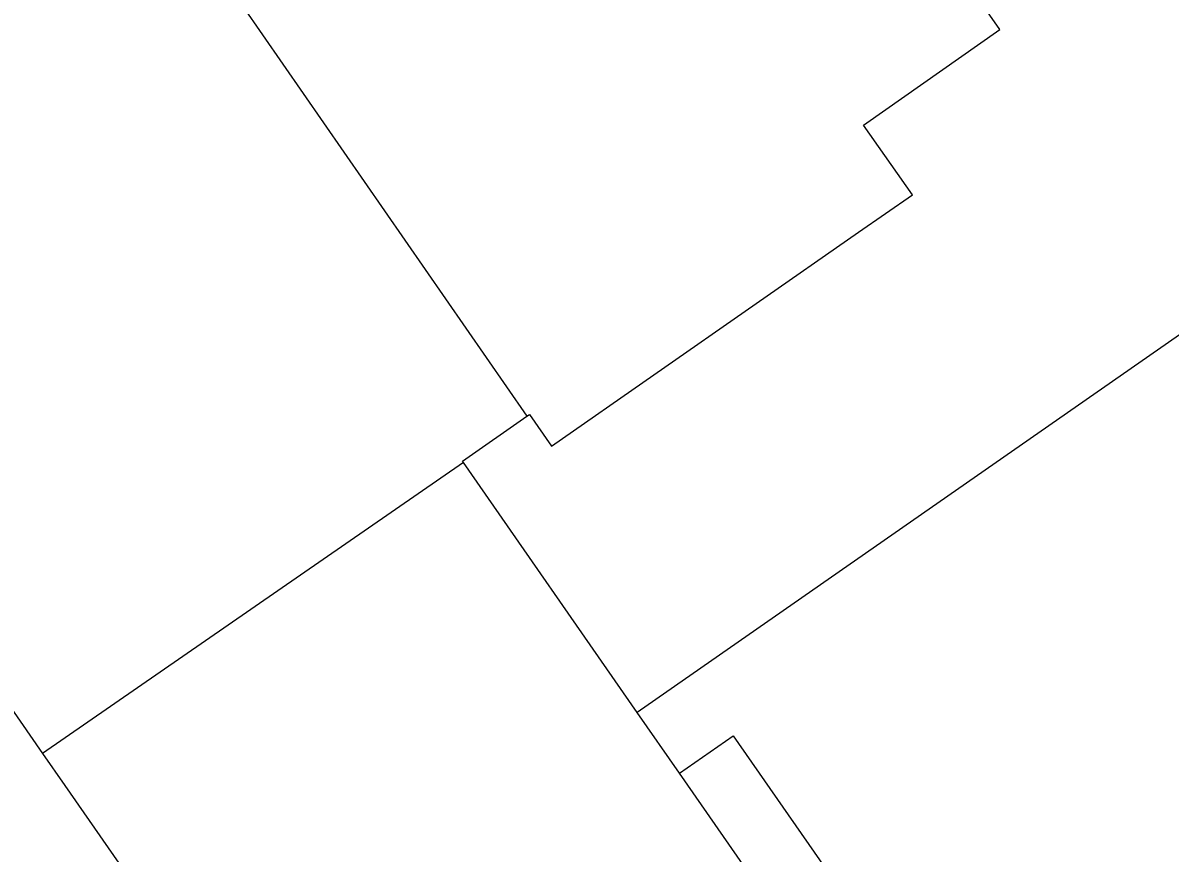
# Model space of a CAD drawing. Extents: x 156651 to 158072, y 387631 to 388990.
# Drawn here: x 157259.4 to 157346.7, y 387970.3 to 388033.4 of the extents above; entities that cross this region are included whole.
import ezdxf

# ---------------------------------------------------------------- set-up
doc = ezdxf.new("R2010")
doc.units = 0
doc.layers.add('IMGEO_Pand', color=7, linetype='Continuous')

msp = doc.modelspace()

# ---------------------------------------------------------------- linework, layer by layer
at = {"layer": 'IMGEO_Pand'}
for points in [[(157297.752, 388003.524), (157297.944, 388003.658), (157299.616, 388001.233), (157322.97, 388017.506), (157327.072, 388020.364), (157323.352, 388025.662), (157333.716, 388032.919), (157325.284, 388045.037), (157326.381, 388046.439), (157323.784, 388048.53), (157323.348, 388047.818), (157319.026, 388054.029), (157308.289, 388046.541), (157309.049, 388045.451), (157300.378, 388039.443), (157294.657, 388047.688)], [(157263.242, 388053.365), (157263.091, 388053.246), (157250.631, 388044.541), (157226.45, 388027.647), (157240.973, 388006.687), (157245.602, 388000), (157260.917, 387977.877)], [(157276.098, 388034.761), (157297.752, 388003.524)], [(157401.506, 387968.719), (157405.159, 387971.263), (157402.494, 387975.151), (157403.012, 387975.51), (157399.026, 387981.234), (157398.504, 387980.872), (157397.057, 387982.917), (157395.632, 387981.926), (157393.139, 387985.505), (157383.04, 388000), (157376.541, 388009.329), (157368.332, 388003.627), (157361.856, 388012.92), (157357.794, 388010.092), (157354.599, 388007.867), (157351.376, 388012.496), (157306.145, 387981)], [(157292.934, 388000), (157292.855, 388000.114), (157297.752, 388003.524)], [(157292.934, 388000), (157260.917, 387977.877)], [(157306.145, 387981), (157292.934, 388000)], [(157309.365, 387976.369), (157306.145, 387981)], [(157309.365, 387976.369), (157313.444, 387979.21), (157339.46, 387941.823)], [(157260.917, 387977.877), (157262.615, 387975.435), (157309.858, 387907.487), (157312.379, 387909.37), (157314.148, 387907.716), (157335.557, 387922.605), (157328.033, 387933.28), (157335.643, 387938.575), (157332.788, 387942.681), (157309.365, 387976.369)]]:
    msp.add_lwpolyline(points, dxfattribs=at)

doc.saveas('drawing.dxf')
